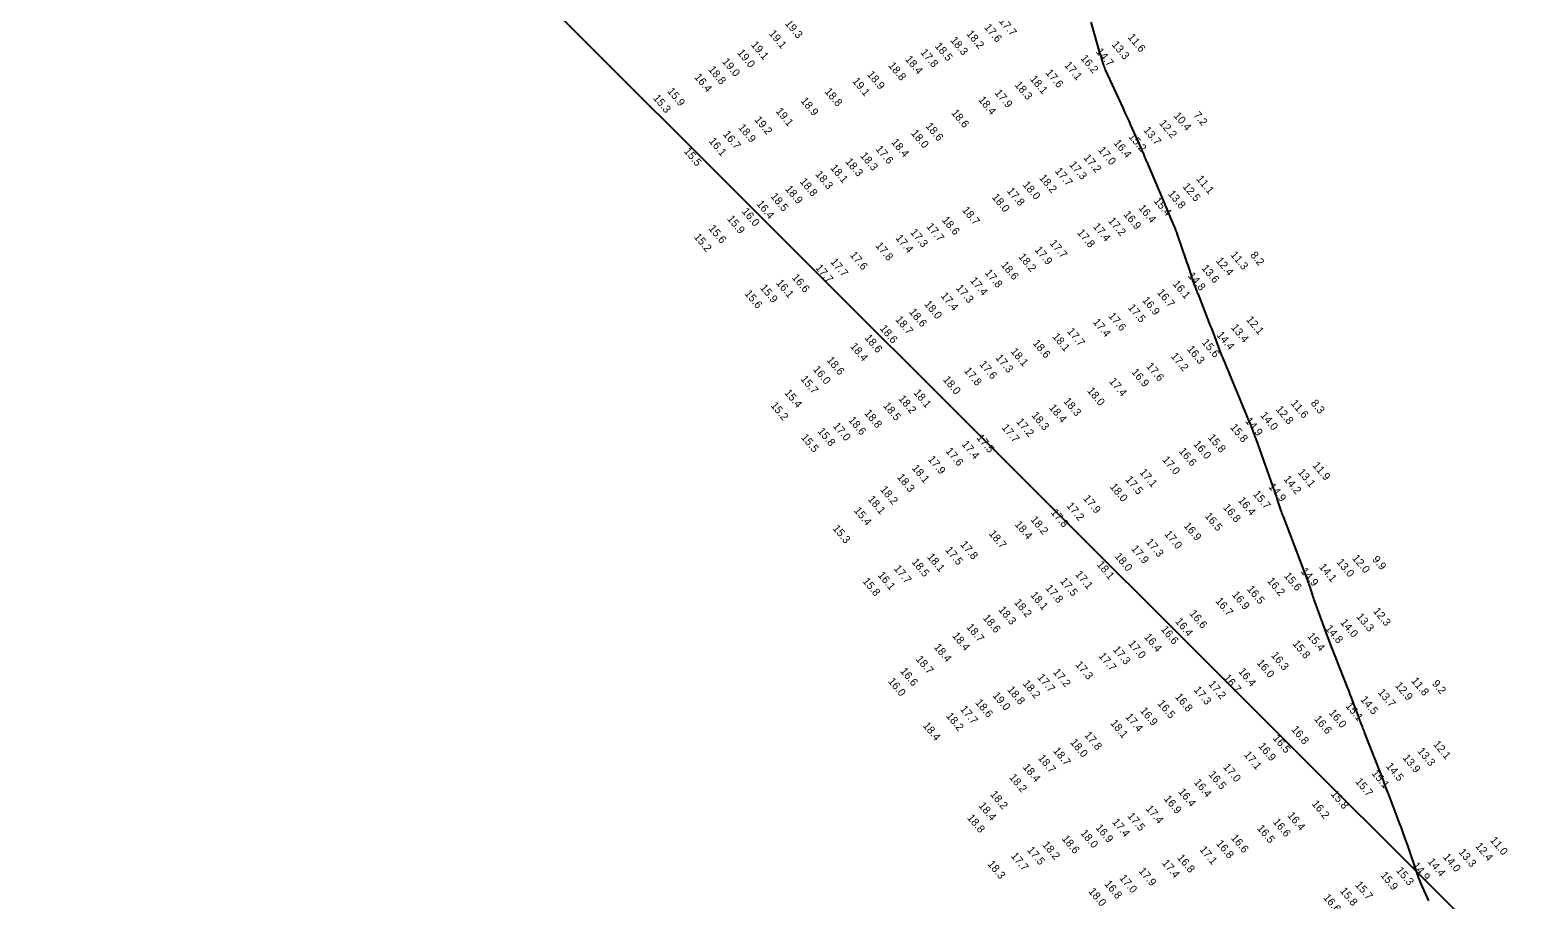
# Model space of a CAD drawing. Extents: x 988130 to 1132882, y 654656 to 841453.
# Drawn here: x 1109913 to 1110878, y 679181 to 679738 of the extents above; entities that cross this region are included whole.
import ezdxf

# ---------------------------------------------------------------- set-up
doc = ezdxf.new("R2010")
doc.units = 0
for name, color, linetype in [('V-ANNO-KEYM', 7, 'Continuous'), ('V-TOPO-MAJR', 7, 'Continuous'), ('V-TOPO-SOUN', 7, 'Continuous')]:
    doc.layers.add(name, color=color, linetype=linetype)

msp = doc.modelspace()

# ---------------------------------------------------------------- linework, layer by layer
at = {"layer": 'V-ANNO-KEYM'}
msp.add_line((1111800.58, 678199.38), (1109912.98, 680085.78), dxfattribs=at)
at = {"layer": 'V-TOPO-MAJR'}
msp.add_lwpolyline([(1110591.91, 679742.91), (1110597.67, 679722.74), (1110597.93, 679721.88), (1110598.18, 679721.01), (1110598.45, 679720.14), (1110598.71, 679719.28), (1110599.8, 679715.83), (1110600.09, 679714.97), (1110600.4, 679714.12), (1110600.73, 679713.28), (1110601.1, 679712.45), (1110612.43, 679687.58), (1110613.64, 679684.93), (1110614.85, 679682.28), (1110616.05, 679679.63), (1110617.25, 679676.97), (1110623.82, 679662.47), (1110624.14, 679661.76), (1110624.45, 679661.05), (1110624.75, 679660.33), (1110625.05, 679659.61), (1110626.21, 679656.72), (1110626.51, 679655.99), (1110626.8, 679655.27), (1110627.1, 679654.55), (1110627.4, 679653.83), (1110640.43, 679623.14), (1110640.99, 679621.81), (1110641.56, 679620.47), (1110642.13, 679619.13), (1110642.69, 679617.79), (1110644.95, 679612.44), (1110645.51, 679611.1), (1110646.04, 679609.75), (1110646.55, 679608.39), (1110647.04, 679607.02), (1110652.93, 679590.02), (1110653.37, 679588.71), (1110653.81, 679587.4), (1110654.24, 679586.09), (1110654.66, 679584.77), (1110656.64, 679578.47), (1110656.9, 679577.67), (1110657.18, 679576.88), (1110657.46, 679576.09), (1110657.76, 679575.31), (1110659, 679572.2), (1110659.3, 679571.42), (1110659.61, 679570.64), (1110659.92, 679569.86), (1110660.22, 679569.08), (1110668.28, 679548.5), (1110668.95, 679546.76), (1110669.62, 679545.03), (1110670.28, 679543.29), (1110670.93, 679541.54), (1110673.53, 679534.57), (1110674.18, 679532.83), (1110674.86, 679531.1), (1110675.55, 679529.37), (1110676.26, 679527.65), (1110693, 679487.45), (1110693.39, 679486.51), (1110693.77, 679485.56), (1110694.15, 679484.61), (1110694.51, 679483.66), (1110695.96, 679479.84), (1110696.32, 679478.88), (1110696.67, 679477.93), (1110697.02, 679476.97), (1110697.37, 679476.01), (1110709.56, 679441.69), (1110709.77, 679441.1), (1110709.97, 679440.5), (1110710.16, 679439.9), (1110710.35, 679439.3), (1110711.09, 679436.9), (1110711.28, 679436.3), (1110711.48, 679435.7), (1110711.68, 679435.1), (1110711.88, 679434.51), (1110713.45, 679430.02), (1110713.79, 679429.08), (1110714.13, 679428.14), (1110714.48, 679427.2), (1110714.83, 679426.26), (1110731.09, 679383.67), (1110731.45, 679382.7), (1110731.79, 679381.73), (1110732.11, 679380.75), (1110732.42, 679379.77), (1110733.61, 679375.82), (1110733.91, 679374.84), (1110734.23, 679373.86), (1110734.57, 679372.88), (1110734.92, 679371.91), (1110742.5, 679351.4), (1110743.89, 679347.66), (1110745.31, 679343.93), (1110746.74, 679340.21), (1110748.2, 679336.49), (1110756.15, 679316.39), (1110756.93, 679314.42), (1110757.69, 679312.44), (1110758.44, 679310.46), (1110759.18, 679308.48), (1110762.94, 679298.37), (1110763.27, 679297.48), (1110763.61, 679296.58), (1110763.94, 679295.69), (1110764.28, 679294.8), (1110765.65, 679291.24), (1110765.99, 679290.35), (1110766.33, 679289.46), (1110766.67, 679288.57), (1110767.02, 679287.68), (1110777.35, 679261.08), (1110778.82, 679257.3), (1110780.27, 679253.51), (1110781.72, 679249.73), (1110783.16, 679245.94), (1110788.95, 679230.69), (1110790.35, 679226.93), (1110791.73, 679223.17), (1110793.08, 679219.39), (1110794.4, 679215.61), (1110800.94, 679196.58), (1110801.6, 679194.73), (1110802.31, 679192.89), (1110803.06, 679191.06), (1110803.85, 679189.26), (1110807.11, 679182.08), (1110807.92, 679180.28)], dxfattribs=at)

# ---------------------------------------------------------------- texts
at = {"layer": 'V-TOPO-SOUN'}
for s, p in [('17.7 ', (1110532.68, 679743.49)), ('19.1 ', (1110385.46, 679735.47)), ('19.3 ', (1110395.78, 679741.95)), ('18.2 ', (1110511.9, 679735.34)), ('17.6 ', (1110523.28, 679739.48)), ('11.6 ', (1110615.14, 679733.12)), ('19.1 ', (1110374.03, 679728.34)), ('18.5 ', (1110491.7, 679727.42)), ('18.3 ', (1110501.61, 679731.19)), ('14.7 ', (1110594.82, 679723.89)), ('13.3 ', (1110604.92, 679728.41)), ('19.0 ', (1110355.61, 679717.52)), ('19.0 ', (1110365.26, 679723.17)), ('18.8 ', (1110461.94, 679714.96)), ('18.4 ', (1110472.7, 679719.04)), ('17.8 ', (1110482.5, 679723.38)), ('17.1 ', (1110574.6, 679715.25)), ('16.2 ', (1110584.95, 679719.64)), ('16.4 ', (1110337.78, 679707.55)), ('18.8 ', (1110346.68, 679712.48)), ('19.1 ', (1110438.86, 679704.97)), ('18.9 ', (1110448.34, 679709.27)), ('18.1 ', (1110552.57, 679706.38)), ('17.6 ', (1110562.54, 679710.34)), ('15.9 ', (1110320.43, 679698.56)), ('18.8 ', (1110421.15, 679698.36)), ('17.9 ', (1110529.99, 679697.49)), ('18.3 ', (1110542.79, 679702.61)), ('15.3 ', (1110311.36, 679694.19)), ('19.1 ', (1110389.87, 679685.72)), ('18.9 ', (1110405.84, 679692.37)), ('18.4 ', (1110519.54, 679693.01)), ('18.9 ', (1110365.86, 679675.29)), ('19.2 ', (1110376.27, 679680.27)), ('18.6 ', (1110485.76, 679676.22)), ('18.6 ', (1110502.23, 679684.71)), ('12.2 ', (1110635.26, 679678.06)), ('10.4 ', (1110644.54, 679682.87)), ('7.2', (1110657.22, 679683.23)), ('16.1 ', (1110347.06, 679666.58)), ('16.7 ', (1110356.15, 679670.98)), ('18.4 ', (1110463.84, 679665.9)), ('18.0 ', (1110476.46, 679671.64)), ('15.2 ', (1110615.7, 679669.44)), ('13.7 ', (1110625.2, 679673.6)), ('15.5 ', (1110331.09, 679660.14)), ('18.3 ', (1110443.92, 679657.27)), ('17.6 ', (1110453.79, 679661.53)), ('17.2 ', (1110586.82, 679655.94)), ('17.0 ', (1110596.25, 679660.86)), ('16.4 ', (1110606.15, 679665.37)), ('18.1 ', (1110424.83, 679649.41)), ('18.3 ', (1110434.41, 679653.49)), ('17.7 ', (1110568.55, 679647.37)), ('17.3 ', (1110577.72, 679651.53)), ('18.8 ', (1110405.24, 679640.71)), ('18.3 ', (1110415.2, 679645.34)), ('18.0 ', (1110547.91, 679638.67)), ('18.2 ', (1110558.46, 679643.03)), ('12.5 ', (1110650.28, 679637.53)), ('11.1 ', (1110659.08, 679642.35)), ('18.5 ', (1110386.56, 679631.2)), ('18.9 ', (1110395.87, 679635.96)), ('18.0 ', (1110528.21, 679630.65)), ('17.8 ', (1110537.83, 679634.68)), ('15.4 ', (1110631.79, 679628.27)), ('13.8 ', (1110640.87, 679632.83)), ('16.0 ', (1110368.18, 679621.57)), ('16.4 ', (1110377.55, 679626.4)), ('18.7 ', (1110509.15, 679622.41)), ('16.9 ', (1110612.43, 679619.64)), ('16.4 ', (1110621.98, 679623.74)), ('15.6 ', (1110346.85, 679610.67)), ('15.9 ', (1110358.75, 679616.84)), ('17.3 ', (1110475.95, 679608.19)), ('17.7 ', (1110486.3, 679611.94)), ('18.6 ', (1110496.22, 679616.02)), ('17.8 ', (1110582.8, 679607.99)), ('17.4 ', (1110592.85, 679611.89)), ('17.2 ', (1110602.61, 679615.52)), ('15.2 ', (1110337.49, 679605.26)), ('17.8 ', (1110453.69, 679599.64)), ('17.4 ', (1110466.54, 679604.53)), ('17.7 ', (1110565.15, 679601.18)), ('17.7 ', (1110424.88, 679589.25)), ('17.6 ', (1110437.33, 679593.67)), ('18.2 ', (1110545.21, 679592.48)), ('17.9 ', (1110555.6, 679596.97)), ('12.4 ', (1110671.55, 679589.97)), ('11.3 ', (1110680.89, 679593.79)), ('8.2', (1110693.52, 679593.55)), ('16.6 ', (1110400.19, 679579.22)), ('17.7 ', (1110415.3, 679585.43)), ('17.8 ', (1110523.67, 679582.24)), ('18.6 ', (1110533.99, 679587.28)), ('14.8 ', (1110653.6, 679580.39)), ('13.6 ', (1110662.37, 679585.23)), ('15.9 ', (1110379.84, 679572.65)), ('16.1 ', (1110390.09, 679575.76)), ('17.3 ', (1110505.19, 679572.5)), ('17.4 ', (1110514.24, 679577.29)), ('16.7 ', (1110633.93, 679569.67)), ('16.1 ', (1110643.93, 679575.13)), ('15.6 ', (1110369.91, 679568.94)), ('18.0 ', (1110484.93, 679562.25)), ('17.4 ', (1110495.46, 679567.56)), ('17.5 ', (1110615.29, 679559.96)), ('16.9 ', (1110624.39, 679564.68)), ('18.7 ', (1110466.43, 679552.33)), ('18.6 ', (1110475.2, 679557.19)), ('17.4 ', (1110592.86, 679550.72)), ('17.6 ', (1110602.74, 679554.59)), ('12.1 ', (1110690.95, 679552.3)), ('18.6 ', (1110446.72, 679540.62)), ('18.6 ', (1110456.48, 679546.69)), ('18.1 ', (1110566.9, 679541.46)), ('17.7 ', (1110576.35, 679544.76)), ('14.4 ', (1110672.06, 679542.43)), ('13.4 ', (1110681.27, 679547.18)), ('18.4 ', (1110437.56, 679535.19)), ('18.1 ', (1110540.2, 679531.94)), ('18.6 ', (1110554.35, 679537.19)), ('16.3 ', (1110653.06, 679533.39)), ('15.6 ', (1110662.59, 679537.62)), ('18.6 ', (1110422.47, 679526.38)), ('17.6 ', (1110520.16, 679523.7)), ('17.3 ', (1110530.51, 679527.82)), ('17.6 ', (1110626.99, 679522.4)), ('17.2 ', (1110642.71, 679528.84)), ('15.7 ', (1110405.77, 679514.26)), ('16.0 ', (1110413.69, 679520.44)), ('18.0 ', (1110496.89, 679513.92)), ('17.8 ', (1110510.38, 679519.51)), ('17.4 ', (1110603.24, 679512.73)), ('16.9 ', (1110617.52, 679518.68)), ('15.4 ', (1110395.4, 679505.41)), ('18.2 ', (1110468.43, 679501.62)), ('18.1 ', (1110478.07, 679505.43)), ('18.0 ', (1110589.18, 679506.7)), ('15.2 ', (1110386.62, 679497.28)), ('18.8 ', (1110446.54, 679492.36)), ('18.5 ', (1110458.59, 679497.19)), ('18.4 ', (1110564.75, 679495.87)), ('18.3 ', (1110574.04, 679500.01)), ('12.8 ', (1110709.88, 679494.81)), ('11.6 ', (1110719.46, 679498.7)), ('8.3', (1110732.28, 679498.76)), ('17.0 ', (1110426.47, 679484.17)), ('18.6 ', (1110436.35, 679487.93)), ('17.7 ', (1110534.48, 679483.13)), ('17.2 ', (1110543.81, 679486.9)), ('18.3 ', (1110553.54, 679490.98)), ('15.8 ', (1110680.72, 679483.27)), ('14.9 ', (1110690.24, 679487.32)), ('14.0 ', (1110700, 679490.95)), ('15.5 ', (1110406.06, 679476.86)), ('15.8 ', (1110416.68, 679480.78)), ('17.5 ', (1110518.37, 679476.59)), ('16.0 ', (1110657.18, 679472.53)), ('15.8 ', (1110666.53, 679476.71)), ('17.6 ', (1110498.58, 679468.08)), ('17.4 ', (1110508.91, 679472.49)), ('16.6 ', (1110647.89, 679467.99)), ('18.1 ', (1110476.96, 679457.2)), ('17.9 ', (1110487.23, 679462.84)), ('17.1 ', (1110622.7, 679454.54)), ('17.0 ', (1110637.28, 679462.57)), ('13.1 ', (1110723.95, 679454.49)), ('11.9 ', (1110733.45, 679458.9)), ('18.3 ', (1110467.51, 679451.33)), ('18.0 ', (1110603.73, 679445.21)), ('17.5 ', (1110613.61, 679449.86)), ('14.9 ', (1110705.2, 679445.22)), ('14.2 ', (1110714.91, 679450.1)), ('18.1 ', (1110448.81, 679437.26)), ('18.2 ', (1110456.72, 679443.49)), ('17.9 ', (1110586.63, 679437.74)), ('16.4 ', (1110685.74, 679436.47)), ('15.7 ', (1110695.31, 679440.53)), ('15.4 ', (1110439.91, 679430.04)), ('17.8 ', (1110565.89, 679428.82)), ('17.2 ', (1110575.96, 679433.04)), ('16.5 ', (1110664.41, 679426.49)), ('16.8 ', (1110676.16, 679432.02)), ('15.3 ', (1110426.31, 679418.56)), ('18.7 ', (1110526.21, 679415.24)), ('18.4 ', (1110542.82, 679421.15)), ('18.2 ', (1110552.93, 679424.22)), ('17.0 ', (1110638.63, 679414.98)), ('16.9 ', (1110650.96, 679420.25)), ('17.8 ', (1110507.95, 679408.29)), ('17.9 ', (1110617.38, 679405.56)), ('17.3 ', (1110626.79, 679409.86)), ('18.5 ', (1110476.8, 679397.12)), ('18.1 ', (1110486.74, 679400.31)), ('17.5 ', (1110498.35, 679404.71)), ('18.1 ', (1110595.34, 679395.45)), ('18.0 ', (1110606.79, 679400.69)), ('13.0 ', (1110748.8, 679396.95)), ('12.0 ', (1110758.8, 679399.51)), ('9.9', (1110771.65, 679398.74)), ('16.1 ', (1110455.14, 679388.62)), ('17.7 ', (1110465.41, 679392.83)), ('17.1 ', (1110581.52, 679389.2)), ('15.6 ', (1110715.12, 679388.19)), ('14.9 ', (1110725.86, 679391.1)), ('14.1 ', (1110737.58, 679393.84)), ('15.8 ', (1110445.41, 679384.75)), ('17.8 ', (1110562.48, 679380.35)), ('17.5 ', (1110571.82, 679384.75)), ('16.9 ', (1110681.87, 679376.11)), ('16.5 ', (1110691.42, 679379.67)), ('16.2 ', (1110704.41, 679384.89)), ('18.3 ', (1110532.43, 679366.46)), ('18.2 ', (1110542.41, 679371.18)), ('18.1 ', (1110552.87, 679375.85)), ('16.7 ', (1110671.27, 679372.07)), ('18.6 ', (1110522.42, 679361.26)), ('16.4 ', (1110645.51, 679358.98)), ('16.6 ', (1110654.66, 679364.07)), ('14.0 ', (1110751.21, 679358.33)), ('13.3 ', (1110761.47, 679362.04)), ('12.3 ', (1110772.18, 679365.63)), ('18.4 ', (1110502.84, 679349.83)), ('18.7 ', (1110511.91, 679355.35)), ('16.4 ', (1110625.66, 679349.03)), ('16.6 ', (1110636.35, 679353.91)), ('15.4 ', (1110730.08, 679349.54)), ('14.8 ', (1110741.61, 679354.51)), ('18.4 ', (1110491.08, 679342.53)), ('17.3 ', (1110605.64, 679340.96)), ('17.0 ', (1110615.43, 679344.73)), ('15.8 ', (1110720.61, 679344.73)), ('18.7 ', (1110479.53, 679334.84)), ('17.3 ', (1110581.62, 679331.33)), ('17.7 ', (1110596.53, 679336.83)), ('16.0 ', (1110697.71, 679332.48)), ('16.3 ', (1110706.9, 679337.28)), ('16.0 ', (1110461.72, 679320.63)), ('16.6 ', (1110469.51, 679327.18)), ('18.2 ', (1110547.93, 679319.19)), ('17.7 ', (1110557.3, 679323.17)), ('17.2 ', (1110567.32, 679326.52)), ('17.2 ', (1110666.72, 679318.86)), ('16.7 ', (1110676.46, 679322.89)), ('16.4 ', (1110685.94, 679326.96)), ('11.8 ', (1110796.59, 679320.98)), ('9.2', (1110809.92, 679319.18)), ('19.0 ', (1110528.67, 679311.55)), ('18.8 ', (1110538.03, 679315.32)), ('16.8 ', (1110645.42, 679310.7)), ('17.3 ', (1110657.37, 679315.2)), ('14.5 ', (1110764.06, 679308.98)), ('13.7 ', (1110775.19, 679313.58)), ('12.9 ', (1110786.23, 679317.96)), ('17.7 ', (1110507.89, 679302.79)), ('18.6 ', (1110517.57, 679307)), ('16.9 ', (1110623, 679301.81)), ('16.5 ', (1110634.21, 679306.44)), ('16.0 ', (1110743.85, 679300.44)), ('15.1 ', (1110754.51, 679304.83)), ('18.4 ', (1110484.03, 679292.25)), ('18.2 ', (1110498.85, 679298.43)), ('18.1 ', (1110604.04, 679293.83)), ('17.4 ', (1110613.63, 679297.9)), ('16.8 ', (1110719.8, 679289.85)), ('16.6 ', (1110734.44, 679296.5)), ('18.0 ', (1110578.28, 679281.56)), ('17.8 ', (1110587.36, 679286.19)), ('16.5 ', (1110708.02, 679284.23)), ('12.1 ', (1110810.66, 679280.36)), ('18.7 ', (1110557.76, 679271.46)), ('18.7 ', (1110567.32, 679276.17)), ('17.1 ', (1110689.48, 679273.65)), ('16.9 ', (1110698.71, 679279.15)), ('13.9 ', (1110791.12, 679271.62)), ('13.3 ', (1110800.58, 679275.91)), ('18.4 ', (1110547.99, 679265.68)), ('16.5 ', (1110666.86, 679261)), ('17.0 ', (1110676.23, 679265.75)), ('15.1 ', (1110771.26, 679261.7)), ('14.5 ', (1110780.42, 679266.25)), ('18.2 ', (1110539.27, 679259.1)), ('16.4 ', (1110657.51, 679255.97)), ('15.7 ', (1110760.76, 679256.46)), ('18.4 ', (1110519.69, 679241.02)), ('18.2 ', (1110527.09, 679248.31)), ('16.9 ', (1110638.27, 679245.4)), ('16.4 ', (1110647.46, 679249.89)), ('16.2 ', (1110732.93, 679242.2)), ('15.8 ', (1110745.16, 679248.44)), ('18.8 ', (1110512.37, 679233.2)), ('17.5 ', (1110614.93, 679234.38)), ('17.4 ', (1110626.63, 679239.08)), ('16.4 ', (1110717.37, 679234.71)), ('18.0 ', (1110584.86, 679223.41)), ('16.9 ', (1110594.55, 679226.91)), ('17.4 ', (1110605.17, 679230.54)), ('16.5 ', (1110697.88, 679226.54)), ('16.6 ', (1110708.08, 679230.59)), ('17.5 ', (1110550.75, 679212.6)), ('18.2 ', (1110560.48, 679215.99)), ('18.6 ', (1110572.95, 679219.87)), ('17.1 ', (1110661.1, 679212.9)), ('16.8 ', (1110671.74, 679216.77)), ('16.6 ', (1110681.15, 679220.37)), ('12.4 ', (1110837.58, 679215.11)), ('11.0 ', (1110847.06, 679218.89)), ('18.3 ', (1110525.4, 679203.62)), ('17.7 ', (1110540.33, 679208.81)), ('17.4 ', (1110637.07, 679204.27)), ('16.8 ', (1110646.75, 679207.63)), ('14.9 ', (1110797.32, 679202.56)), ('14.4 ', (1110807.09, 679205.17)), ('14.0 ', (1110816.93, 679208.15)), ('13.3 ', (1110826.88, 679211.24)), ('17.0 ', (1110609.8, 679194.63)), ('17.9 ', (1110622.1, 679199.15)), ('15.9 ', (1110776.88, 679196.45)), ('15.3 ', (1110786.92, 679199.49)), ('18.0 ', (1110590.03, 679186.1)), ('16.8 ', (1110600.2, 679190.9)), ('15.8 ', (1110750.91, 679186.41)), ('15.7 ', (1110760.69, 679190.29)), ('16.6 ', (1110740.28, 679182.18))]:
    msp.add_text(s, height=5, rotation=310, dxfattribs=at).set_placement(p)

doc.saveas('drawing.dxf')
